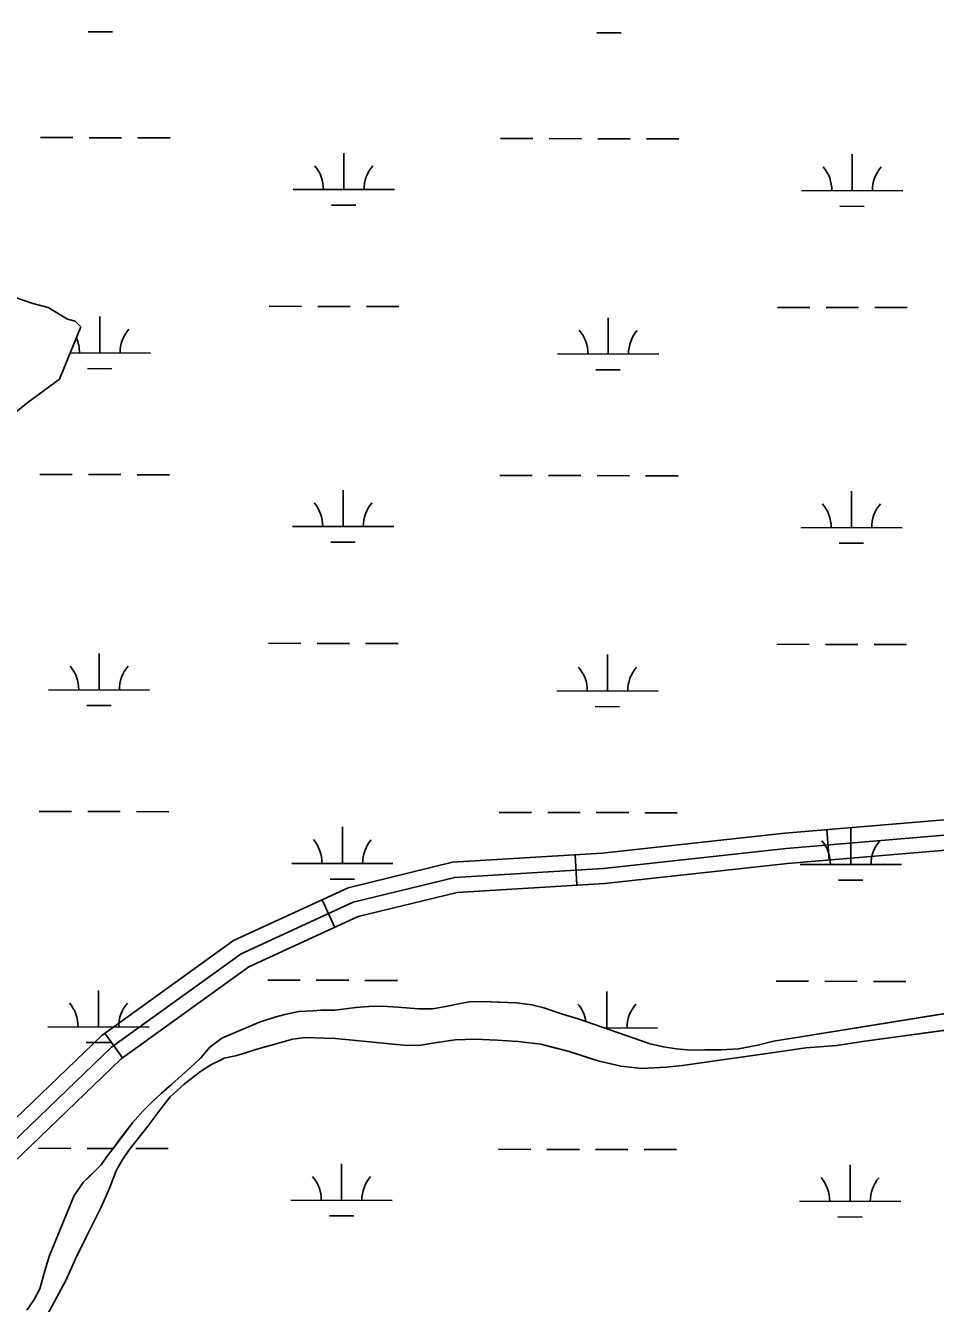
# Model space of a CAD drawing. Extents: x 3219052 to 3256913, y 800770 to 826146.
# Drawn here: x 3226918 to 3227816, y 819598 to 820860 of the extents above; entities that cross this region are included whole.
import ezdxf

# ---------------------------------------------------------------- set-up
doc = ezdxf.new("R2010")
doc.units = 0
for name, color, linetype in [('V-ROAD-CNTR', 7, 'Continuous'), ('V-SITE-VEGE', 7, 'Continuous'), ('V-TOPO-SHOR', 7, 'Continuous'), ('V-WETL-SWMP', 7, 'Continuous')]:
    doc.layers.add(name, color=color, linetype=linetype)

msp = doc.modelspace()

# ---------------------------------------------------------------- linework, layer by layer
at = {"layer": 'V-ROAD-CNTR'}
for p, q in [((3227711.3, 820035.7), (3227708.8, 820065.6)), ((3227462.2, 820010.8), (3227460.4, 820040.7)), ((3227223.2, 819969.2), (3227210.7, 819996.5)), ((3227013.7, 819840.2), (3226996.2, 819864.6))]:
    msp.add_line(p, q, dxfattribs=at)
for points in [[(3226650.7, 819546.3), (3226730.2, 819599.8), (3226814.4, 819670), (3227002.8, 819850.8), (3227130.6, 819943.1), (3227241.2, 819994), (3227341.5, 820018.5), (3227488.3, 820027.4), (3227668.8, 820047.2), (3228231.2, 820094.4), (3228538.3, 820119.8), (3228896.6, 820160.8), (3229114.6, 820196.8), (3229185.4, 820218.1), (3229234, 820246.4), (3229284.4, 820296), (3229341.3, 820375.7), (3229556, 820673.9), (3229727, 820924.9), (3229779.7, 820979), (3229834.9, 820992.1), (3229905.2, 820996.6), (3230199.5, 820992.3), (3230661.6, 820996.5)], [(3229763.4, 820983.7), (3229715.3, 820934.4), (3229543.7, 820682.5), (3229329.1, 820384.4), (3229272.9, 820305.8), (3229224.8, 820258.4), (3229179.4, 820232), (3229111.2, 820211.5), (3228894.5, 820175.6), (3228536.9, 820134.7), (3228230, 820109.4), (3227667.3, 820062.1), (3227487, 820042.3), (3227339.3, 820033.4), (3227236.2, 820008.2), (3227123, 819956.1), (3226993.1, 819862.3), (3226804.3, 819681.2), (3226721.2, 819611.8), (3226643.3, 819559.4), (3226542.9, 819510.9), (3226401.4, 819466.4), (3226182.2, 819429.3), (3226128.2, 819412.1)], [(3230661.9, 820981.5), (3230199.4, 820977.3), (3229905.6, 820981.6), (3229837.1, 820977.2), (3229787.4, 820965.4), (3229738.6, 820915.3), (3229568.3, 820665.2), (3229353.5, 820367), (3229295.8, 820286.2), (3229243.2, 820234.4), (3229191.4, 820204.2), (3229118, 820182.2), (3228898.7, 820145.9), (3228539.8, 820104.9), (3228232.4, 820079.5), (3227670.2, 820032.2), (3227489.6, 820012.4), (3227343.8, 820003.6), (3227246.1, 819979.8), (3227138.2, 819930.1), (3227012.4, 819839.3), (3226824.4, 819658.8), (3226739.2, 819587.8)]]:
    msp.add_lwpolyline(points, dxfattribs=at)
at = {"layer": 'V-SITE-VEGE'}
for p, q in [((3226907.9, 820591), (3226925.1, 820585.2)), ((3226925.1, 820585.2), (3226940.3, 820581.3)), ((3226940.3, 820581.3), (3226959.3, 820569.7)), ((3226972.6, 820562), (3226951.3, 820510.6)), ((3226959.3, 820569.7), (3226966.9, 820567.8)), ((3226966.9, 820567.8), (3226972.6, 820562)), ((3226951.3, 820510.6), (3226920.6, 820487.9)), ((3226920.6, 820487.9), (3226891.8, 820465.2)), ((3227223.1, 819887.5), (3227243.8, 819890.2)), ((3227243.8, 819890.2), (3227256.7, 819891.1)), ((3227256.7, 819891.1), (3227270.1, 819891.3)), ((3227270.1, 819891.3), (3227285.3, 819890.3)), ((3227285.3, 819890.3), (3227305.8, 819888.8)), ((3227319.7, 819888.8), (3227331.1, 819890.8)), ((3227331.1, 819890.8), (3227345.2, 819893.7)), ((3227345.2, 819893.7), (3227356.2, 819895.5)), ((3227356.2, 819895.5), (3227368.8, 819896.1)), ((3227368.8, 819896.1), (3227402.5, 819894.6)), ((3227402.5, 819894.6), (3227417.8, 819892.7)), ((3227417.8, 819892.7), (3227429.4, 819889.8)), ((3227148.7, 819875.5), (3227164, 819880.6)), ((3227164, 819880.6), (3227173.9, 819883.1)), ((3227173.9, 819883.1), (3227187.8, 819886.2)), ((3227187.8, 819886.2), (3227201.7, 819886.8)), ((3227201.7, 819886.8), (3227209.5, 819887.3)), ((3227209.5, 819887.3), (3227223.1, 819887.5)), ((3227305.8, 819888.8), (3227319.7, 819888.8)), ((3227429.4, 819889.8), (3227447.8, 819883.5)), ((3227447.8, 819883.5), (3227463.4, 819878.9)), ((3227463.4, 819878.9), (3227534.4, 819854.1)), ((3227675, 819859.9), (3227847.6, 819887.7)), ((3227957.9, 819885.6), (3227744, 819856.6)), ((3227111.8, 819859.7), (3227148.7, 819875.5)), ((3227099.8, 819851), (3227111.8, 819859.7)), ((3227167.6, 819855), (3227145.3, 819848.5)), ((3227181.5, 819858.8), (3227167.6, 819855)), ((3227194.5, 819860.6), (3227181.5, 819858.8)), ((3227212.6, 819859.8), (3227194.5, 819860.6)), ((3227224, 819859.6), (3227212.6, 819859.8)), ((3227294.4, 819852.4), (3227224, 819859.6)), ((3227308.1, 819853), (3227294.4, 819852.4)), ((3227324, 819855.6), (3227308.1, 819853)), ((3227342.1, 819858), (3227324, 819855.6)), ((3227361.6, 819858.7), (3227342.1, 819858)), ((3227383.4, 819857.9), (3227361.6, 819858.7)), ((3227404, 819856.4), (3227383.4, 819857.9)), ((3227426.5, 819853.9), (3227404, 819856.4)), ((3227454.5, 819846.5), (3227426.5, 819853.9)), ((3227534.4, 819854.1), (3227547.5, 819851.2)), ((3227621.7, 819849.1), (3227640.7, 819853)), ((3227640.7, 819853), (3227656.2, 819856.7)), ((3227656.2, 819856.7), (3227675, 819859.9)), ((3227718.7, 819852.6), (3227688.3, 819850.3)), ((3227744, 819856.6), (3227718.7, 819852.6)), ((3227085, 819834.9), (3227090.9, 819840.2)), ((3227090.9, 819840.2), (3227099.8, 819851)), ((3227114.1, 819840), (3227110.3, 819838)), ((3227125.1, 819842.4), (3227114.1, 819840)), ((3227132.1, 819844.3), (3227125.1, 819842.4)), ((3227145.3, 819848.5), (3227132.1, 819844.3)), ((3227484, 819837), (3227454.5, 819846.5)), ((3227547.5, 819851.2), (3227560.5, 819849.4)), ((3227560.5, 819849.4), (3227574.7, 819847.8)), ((3227665.9, 819847.1), (3227566.4, 819832.7)), ((3227574.7, 819847.8), (3227588.6, 819848.2)), ((3227588.6, 819848.2), (3227604.7, 819848.3)), ((3227604.7, 819848.3), (3227621.7, 819849.1)), ((3227688.3, 819850.3), (3227665.9, 819847.1)), ((3227062, 819813.9), (3227085, 819834.9)), ((3227100.8, 819833.5), (3227090.6, 819826.8)), ((3227110.3, 819838), (3227100.8, 819833.5)), ((3227498.5, 819833.8), (3227484, 819837)), ((3227505.4, 819832.1), (3227498.5, 819833.8)), ((3227526.1, 819829.9), (3227505.4, 819832.1)), ((3227550.3, 819831), (3227526.1, 819829.9)), ((3227566.4, 819832.7), (3227550.3, 819831)), ((3227090.6, 819826.8), (3227074.5, 819814.4)), ((3227041.8, 819796), (3227052.2, 819805.6)), ((3227052.2, 819805.6), (3227062, 819813.9)), ((3227074.5, 819814.4), (3227060.7, 819801.7)), ((3227033.6, 819787.7), (3227041.8, 819796)), ((3227060.7, 819801.7), (3227050.6, 819788.7)), ((3227023.3, 819776.2), (3227033.6, 819787.7)), ((3227050.6, 819788.7), (3227038.7, 819773)), ((3227004.3, 819750.9), (3227023.3, 819776.2)), ((3227038.7, 819773), (3227020.3, 819749.5)), ((3226992.6, 819734.6), (3226997.6, 819741.9)), ((3226997.6, 819741.9), (3227004.3, 819750.9)), ((3227013.4, 819739.3), (3227007.4, 819728.7)), ((3227020.3, 819749.5), (3227013.4, 819739.3)), ((3226974.6, 819717.1), (3226992.6, 819734.6)), ((3227007.4, 819728.7), (3227000.6, 819711.6)), ((3226965.9, 819704.5), (3226974.6, 819717.1)), ((3226941.5, 819645.1), (3226965.9, 819704.5)), ((3227000.6, 819711.6), (3226992.9, 819693.7)), ((3226992.9, 819693.7), (3226977.8, 819663.2)), ((3226977.8, 819663.2), (3226967.1, 819641.9)), ((3226937, 819630.2), (3226941.5, 819645.1)), ((3226967.1, 819641.9), (3226957.6, 819620.4)), ((3226931.9, 819612.4), (3226937, 819630.2)), ((3226957.6, 819620.4), (3226928.2, 819566.2)), ((3226919, 819591.2), (3226926.4, 819601.6)), ((3226926.4, 819601.6), (3226931.9, 819612.4))]:
    msp.add_line(p, q, dxfattribs=at)
at = {"layer": 'V-TOPO-SHOR'}
for points in [[(3226919, 819591.2), (3226926.4, 819601.6), (3226931.9, 819612.4), (3226937, 819630.2), (3226941.5, 819645.1), (3226965.9, 819704.5), (3226974.6, 819717.1), (3226980.7, 819723), (3226992.6, 819734.6), (3226997.6, 819741.9), (3227004.3, 819750.9), (3227012.1, 819761.3), (3227023.3, 819776.2), (3227033.6, 819787.7), (3227041.8, 819796), (3227052.2, 819805.6), (3227062, 819813.9), (3227085, 819834.9), (3227090.9, 819840.2), (3227099.8, 819851), (3227111.8, 819859.7), (3227129.4, 819867.2), (3227148.7, 819875.5), (3227164, 819880.6), (3227173.9, 819883.1), (3227187.8, 819886.2), (3227201.7, 819886.8), (3227209.5, 819887.3), (3227223.1, 819887.5), (3227243.8, 819890.2), (3227256.7, 819891.1), (3227270.1, 819891.3), (3227285.3, 819890.3), (3227305.8, 819888.8), (3227319.7, 819888.8), (3227331.1, 819890.8), (3227345.3, 819893.7)], [(3227345.3, 819893.7), (3227356.2, 819895.5), (3227368.8, 819896.1), (3227384.4, 819895.4), (3227402.5, 819894.6), (3227417.8, 819892.7), (3227429.4, 819889.8), (3227447.8, 819883.5), (3227463.4, 819878.9), (3227534.4, 819854.1), (3227547.5, 819851.2), (3227560.5, 819849.4), (3227574.7, 819847.8), (3227588.6, 819848.2), (3227604.7, 819848.3), (3227621.7, 819849.1), (3227640.7, 819853), (3227656.2, 819856.7), (3227675, 819859.9), (3227847.6, 819887.7)], [(3227957.9, 819885.6), (3227744, 819856.6), (3227718.7, 819852.6), (3227688.3, 819850.3), (3227665.9, 819847.1), (3227566.4, 819832.7), (3227550.3, 819831), (3227526.1, 819829.9), (3227505.4, 819832.1), (3227498.5, 819833.8), (3227484, 819837), (3227471.6, 819841), (3227454.5, 819846.5), (3227442.7, 819849.6), (3227426.5, 819853.9), (3227404, 819856.4), (3227383.4, 819857.9), (3227361.6, 819858.7), (3227342.1, 819858), (3227324, 819855.6), (3227308.1, 819853), (3227294.4, 819852.4), (3227224, 819859.6), (3227212.6, 819859.8), (3227194.5, 819860.6), (3227181.5, 819858.8), (3227167.6, 819855), (3227145.3, 819848.5), (3227132.1, 819844.3), (3227125.1, 819842.4), (3227114.1, 819840), (3227110.3, 819838), (3227100.8, 819833.5), (3227090.6, 819826.8), (3227074.5, 819814.4), (3227060.7, 819801.7), (3227050.6, 819788.7), (3227038.7, 819773), (3227020.3, 819749.5), (3227013.4, 819739.3), (3227007.4, 819728.7), (3227000.6, 819711.6), (3226992.9, 819693.7), (3226985.7, 819679.1), (3226977.8, 819663.2), (3226967.1, 819641.9), (3226957.6, 819620.4), (3226928.2, 819566.2)]]:
    msp.add_lwpolyline(points, dxfattribs=at)
at = {"layer": 'V-WETL-SWMP'}
for p, q in [((3226979.8, 820853.6), (3227003.8, 820853.5)), ((3227481.7, 820852.5), (3227505.7, 820852.5)), ((3226932.7, 820749), (3226964.7, 820749)), ((3226980.7, 820748.9), (3227012.7, 820748.9)), ((3227028.7, 820748.8), (3227060.7, 820748.8)), ((3227386.7, 820748.1), (3227418.7, 820748)), ((3227434.7, 820748), (3227466.7, 820747.9)), ((3227482.7, 820747.9), (3227514.7, 820747.8)), ((3227530.7, 820747.8), (3227562.7, 820747.7)), ((3227232, 820697.7), (3227232, 820733.7)), ((3227733.9, 820696.6), (3227733.9, 820732.6)), ((3227182, 820697.8), (3227282, 820697.6)), ((3227683.9, 820696.7), (3227783.9, 820696.5)), ((3227219.9, 820682.2), (3227243.9, 820682.2)), ((3227721.8, 820681.2), (3227745.8, 820681.1)), ((3226907.9, 820591), (3226925.1, 820585.2)), ((3226925.1, 820585.2), (3226940.3, 820581.3)), ((3226940.3, 820581.3), (3226959.3, 820569.7)), ((3226991.1, 820536.3), (3226991.2, 820572.3)), ((3227158.3, 820582.4), (3227190.3, 820582.3)), ((3227206.3, 820582.3), (3227238.3, 820582.2)), ((3227254.3, 820582.2), (3227286.3, 820582.1)), ((3227660.2, 820581.3), (3227692.2, 820581.3)), ((3227708.2, 820581.2), (3227740.2, 820581.2)), ((3227756.2, 820581.1), (3227788.2, 820581.1)), ((3226972.6, 820562), (3226951.3, 820510.6)), ((3226959.3, 820569.7), (3226966.9, 820567.7)), ((3226966.9, 820567.7), (3226972.6, 820562)), ((3227493.1, 820535.2), (3227493.1, 820571.2)), ((3226962, 820536.4), (3227041.1, 820536.2)), ((3227443.1, 820535.4), (3227543.1, 820535.1)), ((3226951.3, 820510.6), (3226920.6, 820487.9)), ((3226979.1, 820520.9), (3227003.1, 820520.8)), ((3227481, 820519.8), (3227505, 820519.8)), ((3226920.6, 820487.9), (3226891.8, 820465.2)), ((3226932, 820416.4), (3226964, 820416.3)), ((3226980, 820416.2), (3227012, 820416.2)), ((3227028, 820416.1), (3227060, 820416.1)), ((3227386, 820415.4), (3227418, 820415.3)), ((3227434, 820415.3), (3227466, 820415.2)), ((3227482, 820415.2), (3227514, 820415.1)), ((3227530, 820415.1), (3227562, 820415)), ((3227231.3, 820365), (3227231.3, 820401)), ((3227733.2, 820363.9), (3227733.2, 820399.9)), ((3227181.3, 820365.1), (3227281.3, 820364.9)), ((3227683.2, 820364), (3227783.2, 820363.8)), ((3227219.2, 820349.6), (3227243.2, 820349.5)), ((3227721.1, 820348.5), (3227745.1, 820348.5)), ((3227157.6, 820249.7), (3227189.6, 820249.6)), ((3227205.6, 820249.6), (3227237.6, 820249.5)), ((3227253.6, 820249.5), (3227285.6, 820249.4)), ((3227659.5, 820248.7), (3227691.5, 820248.6)), ((3227707.5, 820248.6), (3227739.5, 820248.5)), ((3227755.5, 820248.4), (3227787.5, 820248.4)), ((3226990.4, 820203.6), (3226990.5, 820239.6)), ((3227492.4, 820202.6), (3227492.4, 820238.6)), ((3226940.4, 820203.7), (3227040.4, 820203.5)), ((3227442.4, 820202.7), (3227542.4, 820202.5)), ((3226978.4, 820188.2), (3227002.4, 820188.2)), ((3227480.3, 820187.2), (3227504.3, 820187.1)), ((3226931.4, 820083.7), (3226963.4, 820083.6)), ((3226979.4, 820083.6), (3227011.4, 820083.5)), ((3227027.4, 820083.5), (3227059.4, 820083.4)), ((3227385.3, 820082.7), (3227417.3, 820082.7)), ((3227433.3, 820082.6), (3227465.3, 820082.6)), ((3227481.3, 820082.5), (3227513.3, 820082.5)), ((3227529.3, 820082.4), (3227561.3, 820082.4)), ((3227230.6, 820032.3), (3227230.6, 820068.3)), ((3227732.5, 820031.3), (3227732.5, 820067.3)), ((3227180.6, 820032.4), (3227280.6, 820032.2)), ((3227682.5, 820031.4), (3227782.5, 820031.2)), ((3227218.5, 820016.9), (3227242.5, 820016.9)), ((3227720.4, 820015.8), (3227744.4, 820015.8)), ((3227156.9, 819917), (3227188.9, 819917)), ((3227204.9, 819916.9), (3227236.9, 819916.9)), ((3227252.9, 819916.8), (3227284.9, 819916.8)), ((3227658.8, 819916), (3227690.8, 819915.9)), ((3227706.8, 819915.9), (3227738.8, 819915.8)), ((3227754.8, 819915.8), (3227786.8, 819915.7)), ((3226989.8, 819870.9), (3226989.8, 819906.9)), ((3227491.7, 819869.9), (3227491.7, 819905.9)), ((3227223.1, 819887.5), (3227243.8, 819890.2)), ((3227243.8, 819890.2), (3227256.7, 819891.1)), ((3227256.7, 819891.1), (3227270.1, 819891.3)), ((3227270.1, 819891.3), (3227285.3, 819890.3)), ((3227285.3, 819890.3), (3227305.8, 819888.8)), ((3227319.7, 819888.8), (3227331.1, 819890.8)), ((3227331.1, 819890.8), (3227345.3, 819893.7)), ((3227345.3, 819893.7), (3227356.2, 819895.5)), ((3227356.2, 819895.5), (3227368.8, 819896.1)), ((3227368.8, 819896.1), (3227402.5, 819894.6)), ((3227402.5, 819894.6), (3227417.8, 819892.7)), ((3227417.8, 819892.7), (3227429.4, 819889.8)), ((3227148.7, 819875.5), (3227164, 819880.6)), ((3227164, 819880.6), (3227173.9, 819883.1)), ((3227173.9, 819883.1), (3227187.8, 819886.2)), ((3227187.8, 819886.2), (3227201.7, 819886.8)), ((3227201.7, 819886.8), (3227209.5, 819887.3)), ((3227209.5, 819887.3), (3227223.1, 819887.5)), ((3227305.8, 819888.8), (3227319.7, 819888.8)), ((3227429.4, 819889.8), (3227447.8, 819883.5)), ((3227447.8, 819883.5), (3227463.4, 819878.9)), ((3227463.4, 819878.9), (3227534.4, 819854.1)), ((3227675, 819859.9), (3227847.6, 819887.7)), ((3227957.9, 819885.6), (3227744, 819856.6)), ((3226939.8, 819871.1), (3227039.8, 819870.8)), ((3227111.8, 819859.7), (3227148.7, 819875.5)), ((3227489.2, 819869.9), (3227541.7, 819869.8)), ((3226977.7, 819855.5), (3227001.7, 819855.5)), ((3227099.8, 819851), (3227111.8, 819859.7)), ((3227167.6, 819855), (3227145.3, 819848.5)), ((3227181.5, 819858.8), (3227167.6, 819855)), ((3227194.5, 819860.6), (3227181.5, 819858.8)), ((3227212.6, 819859.8), (3227194.5, 819860.6)), ((3227224, 819859.6), (3227212.6, 819859.8)), ((3227294.4, 819852.4), (3227224, 819859.6)), ((3227308.1, 819853), (3227294.4, 819852.4)), ((3227324, 819855.6), (3227308.1, 819853)), ((3227342.1, 819858), (3227324, 819855.6)), ((3227361.6, 819858.7), (3227342.1, 819858)), ((3227383.4, 819857.9), (3227361.6, 819858.7)), ((3227404, 819856.4), (3227383.4, 819857.9)), ((3227426.5, 819853.9), (3227404, 819856.4)), ((3227454.5, 819846.5), (3227426.5, 819853.9)), ((3227534.4, 819854.1), (3227547.5, 819851.2)), ((3227621.7, 819849.1), (3227640.7, 819853)), ((3227640.7, 819853), (3227656.2, 819856.7)), ((3227656.2, 819856.7), (3227675, 819859.9)), ((3227718.7, 819852.6), (3227688.3, 819850.3)), ((3227744, 819856.6), (3227718.7, 819852.6)), ((3227085, 819834.9), (3227090.9, 819840.2)), ((3227090.9, 819840.2), (3227099.8, 819851)), ((3227114.1, 819840), (3227110.3, 819838)), ((3227125.1, 819842.4), (3227114.1, 819840)), ((3227132.1, 819844.3), (3227125.1, 819842.4)), ((3227145.3, 819848.5), (3227132.1, 819844.3)), ((3227484, 819837), (3227454.5, 819846.5)), ((3227547.5, 819851.2), (3227560.5, 819849.4)), ((3227560.5, 819849.4), (3227574.7, 819847.8)), ((3227665.9, 819847.1), (3227566.4, 819832.7)), ((3227574.7, 819847.8), (3227588.6, 819848.2)), ((3227588.6, 819848.2), (3227604.7, 819848.3)), ((3227604.7, 819848.3), (3227621.7, 819849.1)), ((3227688.3, 819850.3), (3227665.9, 819847.1)), ((3227062, 819813.9), (3227085, 819834.9)), ((3227100.8, 819833.5), (3227090.6, 819826.8)), ((3227110.3, 819838), (3227100.8, 819833.5)), ((3227498.5, 819833.8), (3227484, 819837)), ((3227505.4, 819832.1), (3227498.5, 819833.8)), ((3227526.1, 819829.9), (3227505.4, 819832.1)), ((3227550.3, 819831), (3227526.1, 819829.9)), ((3227566.4, 819832.7), (3227550.3, 819831)), ((3227090.6, 819826.8), (3227074.5, 819814.4)), ((3227041.8, 819796), (3227052.2, 819805.6)), ((3227052.2, 819805.6), (3227062, 819813.9)), ((3227074.5, 819814.4), (3227060.7, 819801.7)), ((3227033.6, 819787.7), (3227041.8, 819796)), ((3227060.7, 819801.7), (3227050.6, 819788.7)), ((3227023.3, 819776.2), (3227033.6, 819787.7)), ((3227050.6, 819788.7), (3227038.7, 819773)), ((3227004.3, 819750.9), (3227023.3, 819776.2)), ((3227038.7, 819773), (3227020.3, 819749.5)), ((3226930.7, 819751), (3226962.7, 819750.9)), ((3226978.7, 819750.9), (3227004.2, 819750.8)), ((3226992.6, 819734.6), (3226997.6, 819741.9)), ((3226997.6, 819741.9), (3227004.3, 819750.9)), ((3227013.4, 819739.3), (3227007.4, 819728.7)), ((3227020.3, 819749.5), (3227013.4, 819739.3)), ((3227026.7, 819750.8), (3227058.7, 819750.7)), ((3227384.6, 819750.1), (3227416.6, 819750)), ((3227432.6, 819750), (3227464.6, 819749.9)), ((3227480.6, 819749.8), (3227512.6, 819749.8)), ((3227528.6, 819749.7), (3227560.6, 819749.7)), ((3226974.6, 819717.1), (3226992.6, 819734.6)), ((3227007.4, 819728.7), (3227000.6, 819711.7)), ((3227229.9, 819699.6), (3227229.9, 819735.6)), ((3227731.8, 819698.6), (3227731.8, 819734.6)), ((3226965.9, 819704.5), (3226974.6, 819717.1)), ((3226941.5, 819645.1), (3226965.9, 819704.5)), ((3227000.6, 819711.7), (3226992.9, 819693.7)), ((3226992.9, 819693.7), (3226977.8, 819663.2)), ((3227179.9, 819699.7), (3227279.9, 819699.5)), ((3227681.8, 819698.7), (3227781.8, 819698.5)), ((3227217.8, 819684.2), (3227241.8, 819684.2)), ((3227719.7, 819683.2), (3227743.7, 819683.1)), ((3226977.8, 819663.2), (3226967.1, 819641.9)), ((3226937, 819630.2), (3226941.5, 819645.1)), ((3226967.1, 819641.9), (3226957.6, 819620.4)), ((3226931.9, 819612.4), (3226937, 819630.2)), ((3226957.6, 819620.4), (3226928.2, 819566.2)), ((3226919, 819591.2), (3226926.4, 819601.6)), ((3226926.4, 819601.6), (3226931.9, 819612.4))]:
    msp.add_line(p, q, dxfattribs=at)
for centre, start, end in [((3227176.7, 820698.2), 359.1081, 40.6518), ((3227287.2, 820698), 139.1081, 180.6517), ((3227678.6, 820697.2), 359.1081, 40.6518), ((3227789.1, 820697), 139.1081, 180.6517), ((3227046.4, 820536.7), 139.1081, 180.6517), ((3226935.9, 820536.9), 359.1081, 23.9332), ((3227437.8, 820535.8), 359.1081, 40.6518), ((3227548.3, 820535.6), 139.1081, 180.6517), ((3227176, 820365.6), 359.1081, 40.6518), ((3227286.5, 820365.3), 139.1081, 180.6517), ((3227677.9, 820364.5), 359.1081, 40.6518), ((3227788.4, 820364.3), 139.1081, 180.6517), ((3226935.2, 820204.2), 359.1081, 40.6518), ((3227045.7, 820204), 139.1081, 180.6517), ((3227437.1, 820203.2), 359.1081, 40.6518), ((3227547.6, 820202.9), 139.1081, 180.6517), ((3227175.3, 820032.9), 359.1081, 40.6518), ((3227285.8, 820032.7), 139.1081, 180.6517), ((3227677.2, 820031.8), 359.1081, 40.6518), ((3227787.7, 820031.6), 139.1081, 180.6517), ((3226934.5, 819871.5), 359.1081, 40.6518), ((3227045, 819871.3), 139.1081, 180.6517), ((3227436.4, 819870.5), 9.3032, 40.6518), ((3227546.9, 819870.3), 139.1081, 180.6517), ((3227174.6, 819700.2), 359.1081, 40.6518), ((3227285.1, 819700), 139.1081, 180.6517), ((3227676.5, 819699.2), 359.1081, 40.6518), ((3227787, 819698.9), 139.1081, 180.6517)]:
    msp.add_arc(centre, 35.2, start, end, dxfattribs=at)

doc.saveas('drawing.dxf')
